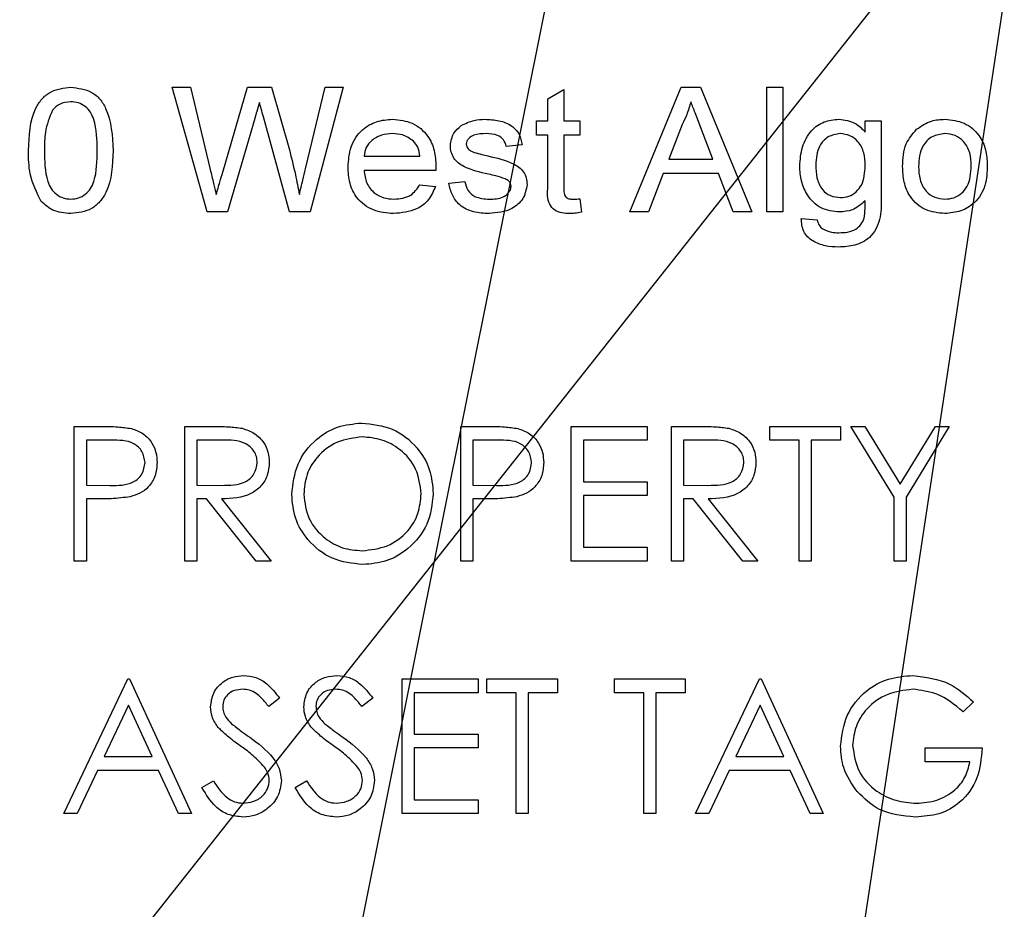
# Model space of a CAD drawing. Header units: inches. Extents: x 1880 to 2363, y -453 to -54.
# Tile 848 of 1056: x 2039.627 to 2040.285, y -72.39 to -71.796. Entities that reach past the tile are written whole.
import ezdxf

# ---------------------------------------------------------------- set-up
doc = ezdxf.new("R2010")
doc.units = ezdxf.units.IN
doc.header["$LTSCALE"] = 0.5
doc.header["$MEASUREMENT"] = 0
doc.layers.add('DSS-M-S', color=53, linetype='Continuous')
doc.layers.add('SID-M-S', color=105, linetype='Continuous')

msp = doc.modelspace()

# ---------------------------------------------------------------- linework, layer by layer
at = {"layer": 'DSS-M-S', "linetype": 'Continuous', "lineweight": 25}
for p, q in [((2039.72861, -71.841), (2039.74078, -71.841)), ((2039.7519, -71.92434), (2039.72861, -71.841)), ((2039.74078, -71.841), (2039.75395, -71.89587)), ((2039.76232, -71.89776), (2039.77878, -71.841)), ((2039.77878, -71.841), (2039.795, -71.841)), ((2039.795, -71.841), (2039.80692, -71.8828)), ((2039.81769, -71.89542), (2039.83074, -71.841)), ((2039.84293, -71.841), (2039.82074, -71.92434)), ((2039.83074, -71.841), (2039.84293, -71.841)), ((2039.97968, -71.84861), (2039.99037, -71.84254)), ((2039.99037, -71.84254), (2039.99037, -71.86344)), ((2040.03447, -71.92434), (2040.06876, -71.841)), ((2040.06876, -71.841), (2040.08185, -71.841)), ((2040.08185, -71.841), (2040.11613, -71.92434)), ((2040.12605, -71.841), (2040.13673, -71.841)), ((2040.12605, -71.92434), (2040.12605, -71.841)), ((2040.13673, -71.841), (2040.13673, -71.92434)), ((2039.97968, -71.86344), (2039.97968, -71.84861)), ((2039.7837, -71.8619), (2039.76561, -71.92434)), ((2039.80691, -71.92434), (2039.78949, -71.86077)), ((2039.9722, -71.86344), (2039.97968, -71.86344)), ((2039.9722, -71.87305), (2039.9722, -71.86344)), ((2039.99037, -71.86344), (2040.00105, -71.86344)), ((2040.00105, -71.86344), (2040.00105, -71.87305)), ((2040.06949, -71.86578), (2040.06053, -71.88908)), ((2040.19189, -71.86344), (2040.20257, -71.86344)), ((2040.19189, -71.87092), (2040.19189, -71.86344)), ((2040.20257, -71.86344), (2040.20257, -71.91534)), ((2040.09009, -71.88908), (2040.08173, -71.86739)), ((2039.97968, -71.87305), (2039.9722, -71.87305)), ((2039.97968, -71.90723), (2039.97968, -71.87305)), ((2039.99037, -71.87305), (2039.99037, -71.90761)), ((2040.00105, -71.87305), (2039.99037, -71.87305)), ((2039.96259, -71.87946), (2039.9519, -71.88053)), ((2039.85682, -71.88694), (2039.89421, -71.88694)), ((2040.06053, -71.88908), (2040.09009, -71.88908)), ((2039.90485, -71.89656), (2039.85682, -71.89656)), ((2040.05686, -71.8987), (2040.04699, -71.92434)), ((2040.09376, -71.8987), (2040.05686, -71.8987)), ((2040.10361, -71.92434), (2040.09376, -71.8987)), ((2039.91344, -71.90511), (2039.92413, -71.90404)), ((2039.89408, -71.90617), (2039.90456, -71.90724)), ((2040.00105, -71.91552), (2040.00212, -71.92449)), ((2039.76561, -71.92434), (2039.7519, -71.92434)), ((2039.82074, -71.92434), (2039.80691, -71.92434)), ((2040.04699, -71.92434), (2040.03447, -71.92434)), ((2040.11613, -71.92434), (2040.10361, -71.92434)), ((2040.13673, -71.92434), (2040.12605, -71.92434)), ((2040.14915, -71.92861), (2040.15984, -71.92968)), ((2039.66308, -72.06772), (2039.68073, -72.06772)), ((2039.66308, -72.15772), (2039.66308, -72.06772)), ((2039.73692, -72.06772), (2039.75493, -72.06772)), ((2039.73692, -72.15772), (2039.73692, -72.06772)), ((2039.92154, -72.06772), (2039.93919, -72.06772)), ((2039.92154, -72.15772), (2039.92154, -72.06772)), ((2039.99538, -72.06772), (2040.04615, -72.06772)), ((2039.99538, -72.15772), (2039.99538, -72.06772)), ((2040.04615, -72.06772), (2040.04615, -72.07695)), ((2040.06231, -72.06772), (2040.08032, -72.06772)), ((2040.06231, -72.15772), (2040.06231, -72.06772)), ((2040.12808, -72.06772), (2040.17538, -72.06772)), ((2040.12808, -72.07695), (2040.12808, -72.06772)), ((2040.17538, -72.06772), (2040.17538, -72.07695)), ((2040.18231, -72.06772), (2040.19156, -72.06772)), ((2040.21115, -72.11494), (2040.18231, -72.06772)), ((2040.19156, -72.06772), (2040.21521, -72.10639)), ((2040.21521, -72.10639), (2040.23883, -72.06772)), ((2040.24808, -72.06772), (2040.21923, -72.11494)), ((2040.23883, -72.06772), (2040.24808, -72.06772)), ((2039.67115, -72.07695), (2039.67115, -72.10695)), ((2039.68761, -72.07695), (2039.67115, -72.07695)), ((2039.745, -72.07695), (2039.745, -72.10695)), ((2039.76187, -72.07695), (2039.745, -72.07695)), ((2039.92961, -72.07695), (2039.92961, -72.10695)), ((2039.94608, -72.07695), (2039.92961, -72.07695)), ((2040.00346, -72.07695), (2040.00346, -72.10464)), ((2040.04615, -72.07695), (2040.00346, -72.07695)), ((2040.07038, -72.07695), (2040.07038, -72.10695)), ((2040.08726, -72.07695), (2040.07038, -72.07695)), ((2040.14769, -72.07695), (2040.12808, -72.07695)), ((2040.14769, -72.15772), (2040.14769, -72.07695)), ((2040.15577, -72.07695), (2040.15577, -72.15772)), ((2040.17538, -72.07695), (2040.15577, -72.07695)), ((2039.67115, -72.10695), (2039.68691, -72.10715)), ((2039.745, -72.10695), (2039.76148, -72.10708)), ((2039.92961, -72.10695), (2039.94537, -72.10715)), ((2040.00346, -72.10464), (2040.04615, -72.10464)), ((2040.04615, -72.10464), (2040.04615, -72.11388)), ((2040.07038, -72.10695), (2040.08686, -72.10708)), ((2040.00346, -72.11388), (2040.00346, -72.14849)), ((2040.04615, -72.11388), (2040.00346, -72.11388)), ((2040.21115, -72.15772), (2040.21115, -72.11494)), ((2040.21923, -72.11494), (2040.21923, -72.15772)), ((2039.67115, -72.11618), (2039.67115, -72.15772)), ((2039.67759, -72.11618), (2039.67115, -72.11618)), ((2039.745, -72.11618), (2039.745, -72.15772)), ((2039.75156, -72.11618), (2039.745, -72.11618)), ((2039.78463, -72.15772), (2039.75156, -72.11618)), ((2039.76155, -72.11618), (2039.79461, -72.15772)), ((2039.92961, -72.11618), (2039.92961, -72.15772)), ((2039.93605, -72.11618), (2039.92961, -72.11618)), ((2040.07038, -72.11618), (2040.07038, -72.15772)), ((2040.07695, -72.11618), (2040.07038, -72.11618)), ((2040.11001, -72.15772), (2040.07695, -72.11618)), ((2040.08693, -72.11618), (2040.12, -72.15772)), ((2040.00346, -72.14849), (2040.04615, -72.14849)), ((2040.04615, -72.14849), (2040.04615, -72.15772)), ((2039.67115, -72.15772), (2039.66308, -72.15772)), ((2039.745, -72.15772), (2039.73692, -72.15772)), ((2039.79461, -72.15772), (2039.78463, -72.15772)), ((2039.92961, -72.15772), (2039.92154, -72.15772)), ((2040.04615, -72.15772), (2039.99538, -72.15772)), ((2040.07038, -72.15772), (2040.06231, -72.15772)), ((2040.12, -72.15772), (2040.11001, -72.15772)), ((2040.15577, -72.15772), (2040.14769, -72.15772)), ((2040.21923, -72.15772), (2040.21115, -72.15772)), ((2039.65615, -72.32647), (2039.69885, -72.23647)), ((2039.69885, -72.23647), (2039.7, -72.23647)), ((2039.7, -72.23647), (2039.74154, -72.32647)), ((2039.88231, -72.23647), (2039.93308, -72.23647)), ((2039.88231, -72.32647), (2039.88231, -72.23647)), ((2039.93308, -72.23647), (2039.93308, -72.2457)), ((2039.93885, -72.23647), (2039.98615, -72.23647)), ((2039.93885, -72.2457), (2039.93885, -72.23647)), ((2039.98615, -72.23647), (2039.98615, -72.2457)), ((2040.02423, -72.23647), (2040.07154, -72.23647)), ((2040.02423, -72.2457), (2040.02423, -72.23647)), ((2040.07154, -72.23647), (2040.07154, -72.2457)), ((2040.07846, -72.32647), (2040.12115, -72.23647)), ((2040.12115, -72.23647), (2040.12231, -72.23647)), ((2040.12231, -72.23647), (2040.16385, -72.32647)), ((2039.89038, -72.2457), (2039.89038, -72.27339)), ((2039.93308, -72.2457), (2039.89038, -72.2457)), ((2039.95846, -72.2457), (2039.93885, -72.2457)), ((2039.95846, -72.32647), (2039.95846, -72.2457)), ((2039.96654, -72.2457), (2039.96654, -72.32647)), ((2039.98615, -72.2457), (2039.96654, -72.2457)), ((2040.04385, -72.2457), (2040.02423, -72.2457)), ((2040.04385, -72.32647), (2040.04385, -72.2457)), ((2040.05192, -72.2457), (2040.05192, -72.32647)), ((2040.07154, -72.2457), (2040.05192, -72.2457)), ((2039.69933, -72.25401), (2039.68303, -72.28839)), ((2039.7152, -72.28839), (2039.69933, -72.25401)), ((2039.80038, -72.2494), (2039.79308, -72.25493)), ((2039.86269, -72.2494), (2039.85539, -72.25493)), ((2040.12164, -72.25401), (2040.10534, -72.28839)), ((2040.13751, -72.28839), (2040.12164, -72.25401)), ((2040.26423, -72.25183), (2040.25731, -72.25839)), ((2039.89038, -72.27339), (2039.93308, -72.27339)), ((2039.93308, -72.27339), (2039.93308, -72.28263)), ((2039.89038, -72.28263), (2039.89038, -72.31724)), ((2039.93308, -72.28263), (2039.89038, -72.28263)), ((2040.23192, -72.28263), (2040.27, -72.28263)), ((2040.23192, -72.29186), (2040.23192, -72.28263)), ((2039.68303, -72.28839), (2039.7152, -72.28839)), ((2040.10534, -72.28839), (2040.13751, -72.28839)), ((2040.26192, -72.29186), (2040.23192, -72.29186)), ((2039.67865, -72.29763), (2039.66497, -72.32647)), ((2039.71945, -72.29763), (2039.67865, -72.29763)), ((2039.73276, -72.32647), (2039.71945, -72.29763)), ((2040.10096, -72.29763), (2040.08728, -72.32647)), ((2040.14176, -72.29763), (2040.10096, -72.29763)), ((2040.15507, -72.32647), (2040.14176, -72.29763)), ((2039.74846, -72.30911), (2039.75607, -72.30455)), ((2039.81077, -72.30911), (2039.81838, -72.30455)), ((2039.89038, -72.31724), (2039.93308, -72.31724)), ((2039.93308, -72.31724), (2039.93308, -72.32647)), ((2039.66497, -72.32647), (2039.65615, -72.32647)), ((2039.74154, -72.32647), (2039.73276, -72.32647)), ((2039.93308, -72.32647), (2039.88231, -72.32647)), ((2039.96654, -72.32647), (2039.95846, -72.32647)), ((2040.05192, -72.32647), (2040.04385, -72.32647)), ((2040.08728, -72.32647), (2040.07846, -72.32647)), ((2040.16385, -72.32647), (2040.15507, -72.32647))]:
    msp.add_line(p, q, dxfattribs=at)
for points, knots in [([(2039.63246, -71.88324), (2039.63285, -71.87339), (2039.63334, -71.86106), (2039.64108, -71.84877), (2039.64855, -71.84235), (2039.65589, -71.84154), (2039.66077, -71.841)], [0, 0, 0, 0, 0.4998369, 0.6254941, 0.7509601, 1, 1, 1, 1]), ([(2039.66077, -71.841), (2039.66563, -71.84157), (2039.67294, -71.84241), (2039.68055, -71.8487), (2039.68788, -71.86125), (2039.68855, -71.87347), (2039.68908, -71.88324)], [0, 0, 0, 0, 0.249304, 0.374731, 0.500442, 1, 1, 1, 1]), ([(2039.66065, -71.85062), (2039.658, -71.85092), (2039.65326, -71.85146), (2039.64993, -71.85484), (2039.64847, -71.85633)], [0, 0, 0, 0, 0.558886, 1, 1, 1, 1]), ([(2039.6784, -71.8832), (2039.67833, -71.87615), (2039.67825, -71.86734), (2039.67418, -71.85757), (2039.67054, -71.85372), (2039.66591, -71.85103), (2039.66241, -71.85075), (2039.66065, -71.85062)], [0, 0, 0, 0, 0.500025, 0.625124, 0.750185, 0.875021, 1, 1, 1, 1]), ([(2039.78684, -71.85107), (2039.78626, -71.85309), (2039.78522, -71.8567), (2039.78416, -71.86031), (2039.7837, -71.8619)], [0, 0, 0, 0, 0.56, 1, 1, 1, 1]), ([(2039.78949, -71.86077), (2039.789, -71.85896), (2039.78812, -71.85572), (2039.78723, -71.85249), (2039.78684, -71.85107)], [0, 0, 0, 0, 0.560001, 1, 1, 1, 1]), ([(2040.0753, -71.85062), (2040.07449, -71.85355), (2040.07303, -71.85879), (2040.07057, -71.86364), (2040.06949, -71.86578)], [0, 0, 0, 0, 0.559891, 1, 1, 1, 1]), ([(2040.08173, -71.86739), (2040.08053, -71.86426), (2040.0784, -71.85867), (2040.07625, -71.85308), (2040.0753, -71.85062)], [0, 0, 0, 0, 0.56, 1, 1, 1, 1]), ([(2039.64847, -71.85633), (2039.64655, -71.86115), (2039.64312, -71.86981), (2039.64314, -71.8791), (2039.64314, -71.8832)], [0, 0, 0, 0, 0.55774, 1, 1, 1, 1]), ([(2039.84613, -71.8944), (2039.84644, -71.88976), (2039.84703, -71.8805), (2039.85452, -71.86938), (2039.865, -71.8632), (2039.87226, -71.86265), (2039.8759, -71.86237)], [0, 0, 0, 0, 0.280597, 0.559451, 0.779463, 1, 1, 1, 1]), ([(2039.8759, -71.86237), (2039.88043, -71.86284), (2039.8895, -71.86377), (2039.89956, -71.8724), (2039.90433, -71.88317), (2039.90471, -71.89027), (2039.9049, -71.89382)], [0, 0, 0, 0, 0.279698, 0.558756, 0.779024, 1, 1, 1, 1]), ([(2039.92167, -71.86664), (2039.9245, -71.86524), (2039.92956, -71.86273), (2039.93518, -71.86248), (2039.93766, -71.86237)], [0, 0, 0, 0, 0.558991, 1, 1, 1, 1]), ([(2039.93766, -71.86237), (2039.94079, -71.86254), (2039.94702, -71.86289), (2039.95543, -71.86594), (2039.96101, -71.8722), (2039.96206, -71.87704), (2039.96259, -71.87946)], [0, 0, 0, 0, 0.280846, 0.560776, 0.779624, 1, 1, 1, 1]), ([(2040.14808, -71.8937), (2040.14842, -71.88942), (2040.14909, -71.88087), (2040.15487, -71.87001), (2040.16413, -71.86333), (2040.17088, -71.86269), (2040.17426, -71.86237)], [0, 0, 0, 0, 0.280758, 0.560308, 0.779979, 1, 1, 1, 1]), ([(2040.17426, -71.86237), (2040.17812, -71.86285), (2040.18502, -71.86372), (2040.18979, -71.86871), (2040.19189, -71.87092)], [0, 0, 0, 0, 0.558708, 1, 1, 1, 1]), ([(2040.22619, -71.86906), (2040.22943, -71.86687), (2040.23521, -71.86294), (2040.24215, -71.86255), (2040.24521, -71.86237)], [0, 0, 0, 0, 0.559001, 1, 1, 1, 1]), ([(2040.24521, -71.86237), (2040.24962, -71.86284), (2040.25845, -71.86377), (2040.26819, -71.87221), (2040.27291, -71.88267), (2040.27329, -71.88958), (2040.27349, -71.89304)], [0, 0, 0, 0, 0.279665, 0.558753, 0.779029, 1, 1, 1, 1]), ([(2039.87587, -71.87199), (2039.87336, -71.87217), (2039.86835, -71.87253), (2039.86211, -71.87601), (2039.85786, -71.88108), (2039.85716, -71.88499), (2039.85682, -71.88694)], [0, 0, 0, 0, 0.28047, 0.560158, 0.779934, 1, 1, 1, 1]), ([(2039.88992, -71.87709), (2039.88756, -71.8754), (2039.88332, -71.87237), (2039.87815, -71.8721), (2039.87587, -71.87199)], [0, 0, 0, 0, 0.558503, 1, 1, 1, 1]), ([(2039.91451, -71.88003), (2039.91497, -71.87704), (2039.91579, -71.87168), (2039.91987, -71.86819), (2039.92167, -71.86664)], [0, 0, 0, 0, 0.5584821, 1, 1, 1, 1]), ([(2039.9385, -71.87199), (2039.93569, -71.87203), (2039.93147, -71.8721), (2039.92721, -71.87462), (2039.92545, -71.87686), (2039.92528, -71.87825), (2039.92519, -71.87895)], [0, 0, 0, 0, 0.500346, 0.749595, 0.875112, 1, 1, 1, 1]), ([(2039.9519, -71.88053), (2039.95141, -71.87896), (2039.95041, -71.8758), (2039.94528, -71.87235), (2039.94107, -71.87213), (2039.9385, -71.87199)], [0, 0, 0, 0, 0.2794118, 0.5592923, 1, 1, 1, 1]), ([(2040.17513, -71.87199), (2040.17234, -71.87243), (2040.16676, -71.87332), (2040.15963, -71.88127), (2040.1591, -71.88853), (2040.15877, -71.89297)], [0, 0, 0, 0, 0.279462, 0.559602, 1, 1, 1, 1]), ([(2040.19189, -71.8933), (2040.19176, -71.89045), (2040.1915, -71.88475), (2040.1878, -71.87748), (2040.18186, -71.87277), (2040.17737, -71.87225), (2040.17513, -71.87199)], [0, 0, 0, 0, 0.281001, 0.560162, 0.780244, 1, 1, 1, 1]), ([(2040.21686, -71.89389), (2040.21712, -71.88864), (2040.21757, -71.87928), (2040.22356, -71.87218), (2040.22619, -71.86906)], [0, 0, 0, 0, 0.560964, 1, 1, 1, 1]), ([(2040.24521, -71.87199), (2040.24223, -71.87238), (2040.23629, -71.87316), (2040.22842, -71.88138), (2040.22788, -71.88912), (2040.22755, -71.89385)], [0, 0, 0, 0, 0.279978, 0.559846, 1, 1, 1, 1]), ([(2040.2628, -71.89354), (2040.26266, -71.8906), (2040.26237, -71.88474), (2040.2584, -71.87731), (2040.25213, -71.8727), (2040.24751, -71.87223), (2040.24521, -71.87199)], [0, 0, 0, 0, 0.281019, 0.560084, 0.78001, 1, 1, 1, 1]), ([(2039.89421, -71.88694), (2039.89389, -71.88488), (2039.89331, -71.8812), (2039.89096, -71.87835), (2039.88992, -71.87709)], [0, 0, 0, 0, 0.560691, 1, 1, 1, 1]), ([(2039.92519, -71.87895), (2039.92527, -71.87961), (2039.92541, -71.88079), (2039.92614, -71.88172), (2039.92646, -71.88214)], [0, 0, 0, 0, 0.559003, 1, 1, 1, 1]), ([(2039.64104, -71.91737), (2039.63803, -71.91135), (2039.63265, -71.90056), (2039.63252, -71.88855), (2039.63246, -71.88324)], [0, 0, 0, 0, 0.55786, 1, 1, 1, 1]), ([(2039.64314, -71.8832), (2039.64321, -71.89023), (2039.6433, -71.89901), (2039.64726, -71.90882), (2039.65095, -71.91261), (2039.65553, -71.91535), (2039.65902, -71.91564), (2039.66077, -71.91579)], [0, 0, 0, 0, 0.5000428, 0.6251453, 0.7501671, 0.8750828, 1, 1, 1, 1]), ([(2039.66077, -71.91579), (2039.66252, -71.91563), (2039.666, -71.91533), (2039.6706, -71.91261), (2039.67425, -71.90879), (2039.67826, -71.89902), (2039.67834, -71.89023), (2039.6784, -71.8832)], [0, 0, 0, 0, 0.124885, 0.249788, 0.374806, 0.499938, 1, 1, 1, 1]), ([(2039.68908, -71.88324), (2039.6887, -71.89308), (2039.68822, -71.90541), (2039.68046, -71.91767), (2039.67299, -71.92409), (2039.66565, -71.92488), (2039.66077, -71.9254)], [0, 0, 0, 0, 0.4997948, 0.6254512, 0.7509263, 1, 1, 1, 1]), ([(2039.80692, -71.8828), (2039.80831, -71.88835), (2039.81079, -71.89825), (2039.81271, -71.90827), (2039.81355, -71.91268)], [0, 0, 0, 0, 0.560002, 1, 1, 1, 1]), ([(2039.94, -71.89908), (2039.9343, -71.8978), (2039.92716, -71.8962), (2039.91964, -71.8917), (2039.91674, -71.88839), (2039.91485, -71.88438), (2039.91462, -71.88148), (2039.91451, -71.88003)], [0, 0, 0, 0, 0.500317, 0.62533, 0.750235, 0.875084, 1, 1, 1, 1]), ([(2039.92646, -71.88214), (2039.92713, -71.88272), (2039.92832, -71.88376), (2039.9298, -71.88432), (2039.93045, -71.88457)], [0, 0, 0, 0, 0.559249, 1, 1, 1, 1]), ([(2039.93045, -71.88457), (2039.93216, -71.88503), (2039.93522, -71.88585), (2039.9383, -71.88659), (2039.93965, -71.88691)], [0, 0, 0, 0, 0.559969, 1, 1, 1, 1]), ([(2039.93965, -71.88691), (2039.94545, -71.88824), (2039.9527, -71.8899), (2039.96048, -71.89427), (2039.96359, -71.8975), (2039.96552, -71.9016), (2039.9657, -71.90456), (2039.96579, -71.90604)], [0, 0, 0, 0, 0.500509, 0.625461, 0.75035, 0.875076, 1, 1, 1, 1]), ([(2039.75395, -71.89587), (2039.75471, -71.89901), (2039.75606, -71.90461), (2039.7574, -71.91022), (2039.75799, -71.91268)], [0, 0, 0, 0, 0.56, 1, 1, 1, 1]), ([(2039.75799, -71.91268), (2039.75881, -71.9099), (2039.76026, -71.90493), (2039.76169, -71.89995), (2039.76232, -71.89776)], [0, 0, 0, 0, 0.560005, 1, 1, 1, 1]), ([(2039.81355, -71.91268), (2039.81432, -71.90946), (2039.8157, -71.90371), (2039.81708, -71.89795), (2039.81769, -71.89542)], [0, 0, 0, 0, 0.5599996, 1, 1, 1, 1]), ([(2039.87652, -71.9254), (2039.8719, -71.92503), (2039.86268, -71.92428), (2039.85194, -71.91614), (2039.84675, -71.90525), (2039.84634, -71.89802), (2039.84613, -71.8944)], [0, 0, 0, 0, 0.280208, 0.558984, 0.779113, 1, 1, 1, 1]), ([(2039.85682, -71.89656), (2039.85721, -71.89945), (2039.85798, -71.90521), (2039.8632, -71.91178), (2039.8699, -71.91529), (2039.87444, -71.91562), (2039.87672, -71.91579)], [0, 0, 0, 0, 0.280354, 0.559223, 0.779415, 1, 1, 1, 1]), ([(2039.9049, -71.89382), (2039.90489, -71.89433), (2039.90488, -71.89524), (2039.90485, -71.89616), (2039.90485, -71.89656)], [0, 0, 0, 0, 0.559999, 1, 1, 1, 1]), ([(2040.17478, -71.92434), (2040.17046, -71.92388), (2040.16182, -71.92298), (2040.15317, -71.91386), (2040.14875, -71.90377), (2040.14831, -71.89706), (2040.14808, -71.8937)], [0, 0, 0, 0, 0.2793934, 0.5582325, 0.7789858, 1, 1, 1, 1]), ([(2040.15877, -71.89297), (2040.15888, -71.89586), (2040.1591, -71.90161), (2040.16237, -71.90922), (2040.16848, -71.91397), (2040.17302, -71.91447), (2040.17529, -71.91472)], [0, 0, 0, 0, 0.281209, 0.560364, 0.780157, 1, 1, 1, 1]), ([(2040.17529, -71.91472), (2040.1772, -71.91454), (2040.18102, -71.91419), (2040.186, -71.9111), (2040.19126, -71.90447), (2040.19163, -71.89791), (2040.19189, -71.8933)], [0, 0, 0, 0, 0.187058, 0.373964, 0.560921, 1, 1, 1, 1]), ([(2040.24521, -71.9254), (2040.2407, -71.92494), (2040.2317, -71.92403), (2040.22175, -71.91531), (2040.21739, -71.90446), (2040.21704, -71.89741), (2040.21686, -71.89389)], [0, 0, 0, 0, 0.279706, 0.558494, 0.778914, 1, 1, 1, 1]), ([(2040.22755, -71.89385), (2040.22768, -71.89683), (2040.22794, -71.90277), (2040.23178, -71.91042), (2040.23819, -71.91508), (2040.24287, -71.91555), (2040.24521, -71.91579)], [0, 0, 0, 0, 0.28107, 0.560152, 0.780021, 1, 1, 1, 1]), ([(2040.27349, -71.89304), (2040.27333, -71.89762), (2040.27301, -71.90675), (2040.26625, -71.91817), (2040.25593, -71.92436), (2040.24878, -71.92506), (2040.24521, -71.9254)], [0, 0, 0, 0, 0.281038, 0.559477, 0.779629, 1, 1, 1, 1]), ([(2040.24521, -71.91579), (2040.24721, -71.91562), (2040.25121, -71.91529), (2040.25644, -71.91208), (2040.26206, -71.90523), (2040.2625, -71.89836), (2040.2628, -71.89354)], [0, 0, 0, 0, 0.187177, 0.374201, 0.561245, 1, 1, 1, 1]), ([(2039.94039, -71.9254), (2039.93689, -71.92525), (2039.92992, -71.92494), (2039.92078, -71.92062), (2039.91537, -71.91313), (2039.91409, -71.90778), (2039.91344, -71.90511)], [0, 0, 0, 0, 0.2807855, 0.5596039, 0.779482, 1, 1, 1, 1]), ([(2039.92413, -71.90404), (2039.92466, -71.90608), (2039.92572, -71.91015), (2039.9318, -71.91521), (2039.93722, -71.91557), (2039.94054, -71.91579)], [0, 0, 0, 0, 0.280342, 0.559842, 1, 1, 1, 1]), ([(2039.95122, -71.9022), (2039.94915, -71.90151), (2039.94547, -71.90029), (2039.94167, -71.89945), (2039.94, -71.89908)], [0, 0, 0, 0, 0.559772, 1, 1, 1, 1]), ([(2039.95511, -71.90713), (2039.95503, -71.9065), (2039.95488, -71.90526), (2039.9535, -71.90342), (2039.95208, -71.90266), (2039.95122, -71.9022)], [0, 0, 0, 0, 0.2797245, 0.5597039, 1, 1, 1, 1]), ([(2039.90456, -71.90724), (2039.90324, -71.91036), (2039.90061, -71.9166), (2039.89057, -71.9242), (2039.88185, -71.92495), (2039.87652, -71.9254)], [0, 0, 0, 0, 0.28029, 0.560429, 1, 1, 1, 1]), ([(2039.87672, -71.91579), (2039.88082, -71.91543), (2039.88815, -71.91478), (2039.89227, -71.9088), (2039.89408, -71.90617)], [0, 0, 0, 0, 0.559998, 1, 1, 1, 1]), ([(2039.96579, -71.90604), (2039.96519, -71.90935), (2039.96397, -71.91599), (2039.95421, -71.92407), (2039.94563, -71.9249), (2039.94039, -71.9254)], [0, 0, 0, 0, 0.27931, 0.559363, 1, 1, 1, 1]), ([(2039.94054, -71.91579), (2039.94373, -71.91566), (2039.94853, -71.91548), (2039.95309, -71.91215), (2039.95487, -71.90949), (2039.95503, -71.90791), (2039.95511, -71.90713)], [0, 0, 0, 0, 0.499387, 0.749068, 0.874806, 1, 1, 1, 1]), ([(2039.99421, -71.9254), (2039.99249, -71.92535), (2039.98907, -71.92523), (2039.98411, -71.92343), (2039.97902, -71.91747), (2039.97941, -71.91146), (2039.97968, -71.90723)], [0, 0, 0, 0, 0.187531, 0.374144, 0.559851, 1, 1, 1, 1]), ([(2039.99037, -71.90761), (2039.99036, -71.90872), (2039.99035, -71.91092), (2039.99106, -71.91417), (2039.99375, -71.91571), (2039.99551, -71.91576), (2039.99639, -71.91579)], [0, 0, 0, 0, 0.282193, 0.559467, 0.7787, 1, 1, 1, 1]), ([(2039.66077, -71.9254), (2039.65657, -71.92508), (2039.64908, -71.9245), (2039.6435, -71.91955), (2039.64104, -71.91737)], [0, 0, 0, 0, 0.559942, 1, 1, 1, 1]), ([(2039.99639, -71.91579), (2039.99726, -71.91577), (2039.99882, -71.91572), (2040.00037, -71.91558), (2040.00105, -71.91552)], [0, 0, 0, 0, 0.559971, 1, 1, 1, 1]), ([(2040.20257, -71.91534), (2040.20259, -71.92004), (2040.20263, -71.92937), (2040.19633, -71.94172), (2040.1851, -71.94719), (2040.17776, -71.94762), (2040.17408, -71.94784)], [0, 0, 0, 0, 0.281938, 0.558596, 0.778813, 1, 1, 1, 1]), ([(2040.19189, -71.91686), (2040.18911, -71.91927), (2040.18415, -71.92359), (2040.17765, -71.92411), (2040.17478, -71.92434)], [0, 0, 0, 0, 0.558993, 1, 1, 1, 1]), ([(2040.19112, -71.92858), (2040.19142, -71.9264), (2040.19195, -71.92251), (2040.19191, -71.91859), (2040.19189, -71.91686)], [0, 0, 0, 0, 0.559478, 1, 1, 1, 1]), ([(2040.00212, -71.92449), (2040.00065, -71.92476), (2039.99804, -71.92526), (2039.99538, -71.92536), (2039.99421, -71.9254)], [0, 0, 0, 0, 0.560067, 1, 1, 1, 1]), ([(2040.17408, -71.94784), (2040.17109, -71.9477), (2040.16514, -71.94743), (2040.15801, -71.94474), (2040.15325, -71.94113), (2040.14971, -71.93617), (2040.14938, -71.93163), (2040.14915, -71.92861)], [0, 0, 0, 0, 0.250706, 0.500765, 0.62603, 0.75115, 1, 1, 1, 1]), ([(2040.15984, -71.92968), (2040.16016, -71.93102), (2040.16073, -71.93343), (2040.16261, -71.935), (2040.16344, -71.93569)], [0, 0, 0, 0, 0.560151, 1, 1, 1, 1]), ([(2040.17426, -71.93822), (2040.17622, -71.93816), (2040.18013, -71.93803), (2040.1854, -71.93626), (2040.18932, -71.93286), (2040.19052, -71.93001), (2040.19112, -71.92858)], [0, 0, 0, 0, 0.280657, 0.560196, 0.780102, 1, 1, 1, 1]), ([(2040.16344, -71.93569), (2040.16537, -71.93656), (2040.16882, -71.93811), (2040.1726, -71.93819), (2040.17426, -71.93822)], [0, 0, 0, 0, 0.558913, 1, 1, 1, 1]), ([(2039.68073, -72.06772), (2039.68457, -72.06771), (2039.69144, -72.06769), (2039.69824, -72.06865), (2039.70123, -72.06907)], [0, 0, 0, 0, 0.560314, 1, 1, 1, 1]), ([(2039.70123, -72.06907), (2039.70396, -72.07006), (2039.70943, -72.07203), (2039.71508, -72.07812), (2039.71806, -72.08504), (2039.71833, -72.08959), (2039.71846, -72.09186)], [0, 0, 0, 0, 0.2797054, 0.5593809, 0.7795086, 1, 1, 1, 1]), ([(2039.75493, -72.06772), (2039.75876, -72.06771), (2039.76558, -72.06769), (2039.77235, -72.06856), (2039.77532, -72.06895)], [0, 0, 0, 0, 0.56024, 1, 1, 1, 1]), ([(2039.77532, -72.06895), (2039.77815, -72.06988), (2039.78379, -72.07176), (2039.78974, -72.07782), (2039.79301, -72.08481), (2039.79331, -72.08946), (2039.79346, -72.09179)], [0, 0, 0, 0, 0.279797, 0.5595, 0.779626, 1, 1, 1, 1]), ([(2039.80846, -72.11312), (2039.80929, -72.10617), (2039.81095, -72.09229), (2039.82327, -72.07647), (2039.83882, -72.06705), (2039.84974, -72.06596), (2039.85519, -72.06541)], [0, 0, 0, 0, 0.279731, 0.559327, 0.77968, 1, 1, 1, 1]), ([(2039.85519, -72.06541), (2039.86224, -72.06615), (2039.87634, -72.06763), (2039.89212, -72.08041), (2039.90169, -72.09608), (2039.90261, -72.10715), (2039.90308, -72.11269)], [0, 0, 0, 0, 0.279767, 0.559358, 0.779571, 1, 1, 1, 1]), ([(2039.93919, -72.06772), (2039.94304, -72.06771), (2039.9499, -72.06769), (2039.9567, -72.06865), (2039.95969, -72.06907)], [0, 0, 0, 0, 0.560314, 1, 1, 1, 1]), ([(2039.95969, -72.06907), (2039.96242, -72.07006), (2039.96789, -72.07203), (2039.97354, -72.07812), (2039.97653, -72.08504), (2039.97679, -72.08959), (2039.97692, -72.09186)], [0, 0, 0, 0, 0.279705, 0.559381, 0.779509, 1, 1, 1, 1]), ([(2040.08032, -72.06772), (2040.08414, -72.06771), (2040.09097, -72.06769), (2040.09773, -72.06856), (2040.10071, -72.06895)], [0, 0, 0, 0, 0.56024, 1, 1, 1, 1]), ([(2040.10071, -72.06895), (2040.10353, -72.06988), (2040.10918, -72.07176), (2040.11512, -72.07782), (2040.1184, -72.08481), (2040.1187, -72.08946), (2040.11885, -72.09179)], [0, 0, 0, 0, 0.279797, 0.5595, 0.779626, 1, 1, 1, 1]), ([(2039.85559, -72.07464), (2039.84991, -72.07538), (2039.83854, -72.07686), (2039.82554, -72.08688), (2039.81776, -72.09963), (2039.81695, -72.1086), (2039.81654, -72.11308)], [0, 0, 0, 0, 0.279627, 0.55935, 0.77963, 1, 1, 1, 1]), ([(2039.895, -72.11267), (2039.89431, -72.10695), (2039.89293, -72.09553), (2039.88197, -72.08313), (2039.869, -72.07597), (2039.86006, -72.07509), (2039.85559, -72.07464)], [0, 0, 0, 0, 0.279468, 0.55887, 0.779516, 1, 1, 1, 1]), ([(2039.71038, -72.0919), (2039.70998, -72.08932), (2039.70936, -72.08543), (2039.70605, -72.08137), (2039.69969, -72.07681), (2039.69298, -72.07689), (2039.68761, -72.07695)], [0, 0, 0, 0, 0.248969, 0.374729, 0.500383, 1, 1, 1, 1]), ([(2039.78538, -72.09177), (2039.78529, -72.09045), (2039.78509, -72.08782), (2039.7833, -72.08422), (2039.78077, -72.08118), (2039.7741, -72.07678), (2039.7673, -72.07687), (2039.76187, -72.07695)], [0, 0, 0, 0, 0.125307, 0.250617, 0.375954, 0.501281, 1, 1, 1, 1]), ([(2039.96885, -72.0919), (2039.96844, -72.08932), (2039.96782, -72.08543), (2039.96451, -72.08137), (2039.95815, -72.07681), (2039.95144, -72.07689), (2039.94608, -72.07695)], [0, 0, 0, 0, 0.248969, 0.374729, 0.500383, 1, 1, 1, 1]), ([(2040.11077, -72.09177), (2040.11067, -72.09045), (2040.11048, -72.08782), (2040.10869, -72.08422), (2040.10615, -72.08118), (2040.09948, -72.07678), (2040.09269, -72.07687), (2040.08726, -72.07695)], [0, 0, 0, 0, 0.125307, 0.250617, 0.375954, 0.501281, 1, 1, 1, 1]), ([(2039.68691, -72.10715), (2039.69239, -72.10717), (2039.69926, -72.10719), (2039.7059, -72.10269), (2039.70936, -72.09856), (2039.70998, -72.09456), (2039.71038, -72.0919)], [0, 0, 0, 0, 0.499721, 0.62535, 0.751083, 1, 1, 1, 1]), ([(2039.71846, -72.09186), (2039.71825, -72.09483), (2039.71782, -72.10076), (2039.71331, -72.10798), (2039.70718, -72.11264), (2039.70273, -72.11402), (2039.7005, -72.1147)], [0, 0, 0, 0, 0.280099, 0.559324, 0.779458, 1, 1, 1, 1]), ([(2039.76148, -72.10708), (2039.76701, -72.10706), (2039.77392, -72.10704), (2039.78075, -72.10265), (2039.78432, -72.09851), (2039.78496, -72.09446), (2039.78538, -72.09177)], [0, 0, 0, 0, 0.4998271, 0.6254978, 0.7512079, 1, 1, 1, 1]), ([(2039.79346, -72.09179), (2039.79323, -72.09464), (2039.79275, -72.10033), (2039.7883, -72.10789), (2039.77816, -72.11545), (2039.7684, -72.11588), (2039.76155, -72.11618)], [0, 0, 0, 0, 0.18712, 0.373979, 0.560911, 1, 1, 1, 1]), ([(2039.94537, -72.10715), (2039.95086, -72.10717), (2039.95772, -72.10719), (2039.96436, -72.10269), (2039.96782, -72.09856), (2039.96844, -72.09456), (2039.96885, -72.0919)], [0, 0, 0, 0, 0.499721, 0.62535, 0.751083, 1, 1, 1, 1]), ([(2039.97692, -72.09186), (2039.97671, -72.09483), (2039.97628, -72.10076), (2039.97177, -72.10798), (2039.96564, -72.11264), (2039.96119, -72.11402), (2039.95897, -72.1147)], [0, 0, 0, 0, 0.280099, 0.559324, 0.779458, 1, 1, 1, 1]), ([(2040.08686, -72.10708), (2040.09239, -72.10706), (2040.09931, -72.10704), (2040.10613, -72.10265), (2040.10971, -72.09851), (2040.11034, -72.09446), (2040.11077, -72.09177)], [0, 0, 0, 0, 0.499827, 0.625498, 0.751208, 1, 1, 1, 1]), ([(2040.11885, -72.09179), (2040.11861, -72.09464), (2040.11814, -72.10033), (2040.11369, -72.10789), (2040.10355, -72.11545), (2040.09378, -72.11588), (2040.08693, -72.11618)], [0, 0, 0, 0, 0.18712, 0.373979, 0.560911, 1, 1, 1, 1]), ([(2039.7005, -72.1147), (2039.69624, -72.11524), (2039.68863, -72.1162), (2039.68097, -72.11619), (2039.67759, -72.11618)], [0, 0, 0, 0, 0.559694, 1, 1, 1, 1]), ([(2039.85591, -72.16003), (2039.84894, -72.15926), (2039.83499, -72.15771), (2039.81948, -72.14499), (2039.80991, -72.12954), (2039.80895, -72.11859), (2039.80846, -72.11312)], [0, 0, 0, 0, 0.279663, 0.559354, 0.779636, 1, 1, 1, 1]), ([(2039.81654, -72.11308), (2039.81723, -72.11875), (2039.8186, -72.1301), (2039.82948, -72.14233), (2039.84223, -72.1497), (2039.85114, -72.15043), (2039.85559, -72.1508)], [0, 0, 0, 0, 0.279416, 0.5590765, 0.779478, 1, 1, 1, 1]), ([(2039.85559, -72.1508), (2039.8613, -72.15015), (2039.87273, -72.14885), (2039.88597, -72.13899), (2039.89376, -72.12616), (2039.89459, -72.11717), (2039.895, -72.11267)], [0, 0, 0, 0, 0.2798297, 0.559389, 0.7796538, 1, 1, 1, 1]), ([(2039.90308, -72.11269), (2039.90229, -72.11967), (2039.9007, -72.13364), (2039.88788, -72.14912), (2039.87237, -72.15863), (2039.8614, -72.15956), (2039.85591, -72.16003)], [0, 0, 0, 0, 0.2796304, 0.5593429, 0.7795972, 1, 1, 1, 1]), ([(2039.95897, -72.1147), (2039.95471, -72.11524), (2039.9471, -72.1162), (2039.93943, -72.11619), (2039.93605, -72.11618)], [0, 0, 0, 0, 0.559694, 1, 1, 1, 1]), ([(2039.75423, -72.25517), (2039.75462, -72.25197), (2039.7554, -72.24558), (2039.76155, -72.23865), (2039.7689, -72.23481), (2039.7739, -72.23438), (2039.77641, -72.23416)], [0, 0, 0, 0, 0.279553, 0.558798, 0.779378, 1, 1, 1, 1]), ([(2039.77641, -72.23416), (2039.77918, -72.23443), (2039.78472, -72.23498), (2039.79339, -72.24027), (2039.79773, -72.24593), (2039.80038, -72.2494)], [0, 0, 0, 0, 0.27975, 0.559501, 1, 1, 1, 1]), ([(2039.81654, -72.25517), (2039.81693, -72.25197), (2039.81771, -72.24558), (2039.82385, -72.23865), (2039.8312, -72.23481), (2039.83621, -72.23438), (2039.83871, -72.23416)], [0, 0, 0, 0, 0.279553, 0.558798, 0.779378, 1, 1, 1, 1]), ([(2039.83871, -72.23416), (2039.84148, -72.23443), (2039.84703, -72.23498), (2039.8557, -72.24027), (2039.86004, -72.24593), (2039.86269, -72.2494)], [0, 0, 0, 0, 0.27975, 0.559501, 1, 1, 1, 1]), ([(2040.17538, -72.28144), (2040.17627, -72.27438), (2040.17805, -72.26028), (2040.19099, -72.24445), (2040.20713, -72.2355), (2040.21824, -72.23461), (2040.22379, -72.23416)], [0, 0, 0, 0, 0.27959, 0.559072, 0.779411, 1, 1, 1, 1]), ([(2040.22379, -72.23416), (2040.23236, -72.23523), (2040.24769, -72.23714), (2040.25917, -72.24733), (2040.26423, -72.25183)], [0, 0, 0, 0, 0.558579, 1, 1, 1, 1]), ([(2039.7755, -72.24339), (2039.77368, -72.24354), (2039.77003, -72.24382), (2039.76563, -72.24662), (2039.76275, -72.25048), (2039.76245, -72.25335), (2039.76231, -72.25479)], [0, 0, 0, 0, 0.280274, 0.559931, 0.77992, 1, 1, 1, 1]), ([(2039.79308, -72.25493), (2039.79153, -72.253), (2039.78897, -72.24981), (2039.78474, -72.24596), (2039.78033, -72.24377), (2039.77711, -72.24352), (2039.7755, -72.24339)], [0, 0, 0, 0, 0.340409, 0.560482, 0.78018, 1, 1, 1, 1]), ([(2039.83781, -72.24339), (2039.83598, -72.24354), (2039.83233, -72.24382), (2039.82794, -72.24662), (2039.82506, -72.25048), (2039.82476, -72.25335), (2039.82461, -72.25479)], [0, 0, 0, 0, 0.280274, 0.559931, 0.77992, 1, 1, 1, 1]), ([(2039.85539, -72.25493), (2039.85383, -72.253), (2039.85127, -72.24981), (2039.84705, -72.24596), (2039.84264, -72.24377), (2039.83942, -72.24352), (2039.83781, -72.24339)], [0, 0, 0, 0, 0.340409, 0.560482, 0.78018, 1, 1, 1, 1]), ([(2040.22352, -72.24339), (2040.21783, -72.24409), (2040.20645, -72.24547), (2040.19315, -72.25508), (2040.18498, -72.26764), (2040.18397, -72.2766), (2040.18346, -72.28107)], [0, 0, 0, 0, 0.279847, 0.559555, 0.779847, 1, 1, 1, 1]), ([(2040.25731, -72.25839), (2040.25174, -72.25382), (2040.2418, -72.24564), (2040.22911, -72.24408), (2040.22352, -72.24339)], [0, 0, 0, 0, 0.55984, 1, 1, 1, 1]), ([(2039.75926, -72.26887), (2039.75767, -72.26653), (2039.75484, -72.26236), (2039.75442, -72.25737), (2039.75423, -72.25517)], [0, 0, 0, 0, 0.55984, 1, 1, 1, 1]), ([(2039.76231, -72.25479), (2039.76241, -72.25604), (2039.76262, -72.25856), (2039.76457, -72.2627), (2039.76685, -72.26501), (2039.76824, -72.26642)], [0, 0, 0, 0, 0.279946, 0.559774, 1, 1, 1, 1]), ([(2039.82157, -72.26887), (2039.81998, -72.26653), (2039.81715, -72.26236), (2039.81672, -72.25737), (2039.81654, -72.25517)], [0, 0, 0, 0, 0.55984, 1, 1, 1, 1]), ([(2039.82461, -72.25479), (2039.82472, -72.25604), (2039.82493, -72.25856), (2039.82688, -72.2627), (2039.82916, -72.26501), (2039.83055, -72.26642)], [0, 0, 0, 0, 0.279946, 0.559774, 1, 1, 1, 1]), ([(2039.76824, -72.26642), (2039.77046, -72.26814), (2039.77442, -72.27122), (2039.77853, -72.27411), (2039.78034, -72.27538)], [0, 0, 0, 0, 0.559906, 1, 1, 1, 1]), ([(2039.83055, -72.26642), (2039.83277, -72.26814), (2039.83673, -72.27122), (2039.84084, -72.27411), (2039.84264, -72.27538)], [0, 0, 0, 0, 0.5599058, 1, 1, 1, 1]), ([(2039.77401, -72.28111), (2039.77107, -72.27904), (2039.76584, -72.27534), (2039.76127, -72.27084), (2039.75926, -72.26887)], [0, 0, 0, 0, 0.560413, 1, 1, 1, 1]), ([(2039.83632, -72.28111), (2039.83338, -72.27904), (2039.82815, -72.27534), (2039.82358, -72.27084), (2039.82157, -72.26887)], [0, 0, 0, 0, 0.560413, 1, 1, 1, 1]), ([(2039.78034, -72.27538), (2039.78598, -72.27956), (2039.79384, -72.28538), (2039.80053, -72.29621), (2039.8012, -72.30169), (2039.80154, -72.30442)], [0, 0, 0, 0, 0.560115, 0.780284, 1, 1, 1, 1]), ([(2039.84264, -72.27538), (2039.84828, -72.27956), (2039.85614, -72.28538), (2039.86283, -72.29621), (2039.86351, -72.30169), (2039.86385, -72.30442)], [0, 0, 0, 0, 0.560115, 0.780284, 1, 1, 1, 1]), ([(2039.79023, -72.29546), (2039.78746, -72.2925), (2039.7825, -72.28719), (2039.77661, -72.28297), (2039.77401, -72.28111)], [0, 0, 0, 0, 0.559496, 1, 1, 1, 1]), ([(2039.85254, -72.29546), (2039.84977, -72.2925), (2039.84481, -72.28719), (2039.83891, -72.28297), (2039.83632, -72.28111)], [0, 0, 0, 0, 0.559496, 1, 1, 1, 1]), ([(2040.18642, -72.31176), (2040.18287, -72.30661), (2040.17651, -72.29741), (2040.17573, -72.28632), (2040.17538, -72.28144)], [0, 0, 0, 0, 0.559317, 1, 1, 1, 1]), ([(2040.18346, -72.28107), (2040.18438, -72.28702), (2040.18622, -72.29893), (2040.19817, -72.31151), (2040.21204, -72.31843), (2040.22143, -72.31918), (2040.22612, -72.31955)], [0, 0, 0, 0, 0.279061, 0.558584, 0.779236, 1, 1, 1, 1]), ([(2040.27, -72.28263), (2040.26945, -72.28942), (2040.26834, -72.30298), (2040.25695, -72.31903), (2040.2414, -72.32769), (2040.23075, -72.32842), (2040.22541, -72.32878)], [0, 0, 0, 0, 0.2803512, 0.5593674, 0.7793709, 1, 1, 1, 1]), ([(2040.22612, -72.31955), (2040.23076, -72.31919), (2040.24004, -72.31848), (2040.25144, -72.31179), (2040.25934, -72.30254), (2040.26106, -72.29542), (2040.26192, -72.29186)], [0, 0, 0, 0, 0.280254, 0.559912, 0.779941, 1, 1, 1, 1]), ([(2039.79346, -72.3043), (2039.79324, -72.3025), (2039.79284, -72.2993), (2039.79103, -72.29664), (2039.79023, -72.29546)], [0, 0, 0, 0, 0.55899, 1, 1, 1, 1]), ([(2039.85577, -72.3043), (2039.85555, -72.3025), (2039.85515, -72.2993), (2039.85334, -72.29664), (2039.85254, -72.29546)], [0, 0, 0, 0, 0.55899, 1, 1, 1, 1]), ([(2039.75607, -72.30455), (2039.75874, -72.30866), (2039.76247, -72.31439), (2039.7701, -72.31895), (2039.77392, -72.31935), (2039.77583, -72.31955)], [0, 0, 0, 0, 0.559321, 0.779782, 1, 1, 1, 1]), ([(2039.77583, -72.31955), (2039.77825, -72.31931), (2039.78308, -72.31882), (2039.78899, -72.31518), (2039.79275, -72.31), (2039.79322, -72.3062), (2039.79346, -72.3043)], [0, 0, 0, 0, 0.280276, 0.560148, 0.780153, 1, 1, 1, 1]), ([(2039.80154, -72.30442), (2039.80104, -72.3081), (2039.80003, -72.31548), (2039.79283, -72.32332), (2039.78452, -72.32808), (2039.77873, -72.32855), (2039.77583, -72.32878)], [0, 0, 0, 0, 0.279183, 0.559085, 0.779446, 1, 1, 1, 1]), ([(2039.81838, -72.30455), (2039.82105, -72.30866), (2039.82478, -72.31439), (2039.83241, -72.31895), (2039.83623, -72.31935), (2039.83814, -72.31955)], [0, 0, 0, 0, 0.559321, 0.779782, 1, 1, 1, 1]), ([(2039.83814, -72.31955), (2039.84056, -72.31931), (2039.84539, -72.31882), (2039.8513, -72.31518), (2039.85506, -72.31), (2039.85553, -72.3062), (2039.85577, -72.3043)], [0, 0, 0, 0, 0.280276, 0.560148, 0.780153, 1, 1, 1, 1]), ([(2039.86385, -72.30442), (2039.86334, -72.3081), (2039.86234, -72.31548), (2039.85514, -72.32332), (2039.84683, -72.32808), (2039.84103, -72.32855), (2039.83814, -72.32878)], [0, 0, 0, 0, 0.279183, 0.559085, 0.779446, 1, 1, 1, 1]), ([(2039.77583, -72.32878), (2039.7725, -72.32845), (2039.76584, -72.32778), (2039.75558, -72.321), (2039.75116, -72.31362), (2039.74846, -72.30911)], [0, 0, 0, 0, 0.27988, 0.559666, 1, 1, 1, 1]), ([(2039.83814, -72.32878), (2039.83481, -72.32845), (2039.82815, -72.32778), (2039.81789, -72.321), (2039.81347, -72.31362), (2039.81077, -72.30911)], [0, 0, 0, 0, 0.2798798, 0.5596658, 1, 1, 1, 1]), ([(2040.22541, -72.32878), (2040.21701, -72.32801), (2040.20199, -72.32664), (2040.19118, -72.31631), (2040.18642, -72.31176)], [0, 0, 0, 0, 0.559617, 1, 1, 1, 1])]:
    msp.add_open_spline(points, degree=3, knots=knots, dxfattribs=at)
at = {"layer": 'SID-M-S'}
for p, q in [((2040.896, -67.73282), (2039.77208, -75.17524)), ((2040.60112, -68.67912), (2039.29816, -75.17684)), ((2041.02747, -70.73838), (2037.48414, -75.21462))]:
    msp.add_line(p, q, dxfattribs=at)

doc.saveas('drawing.dxf')
